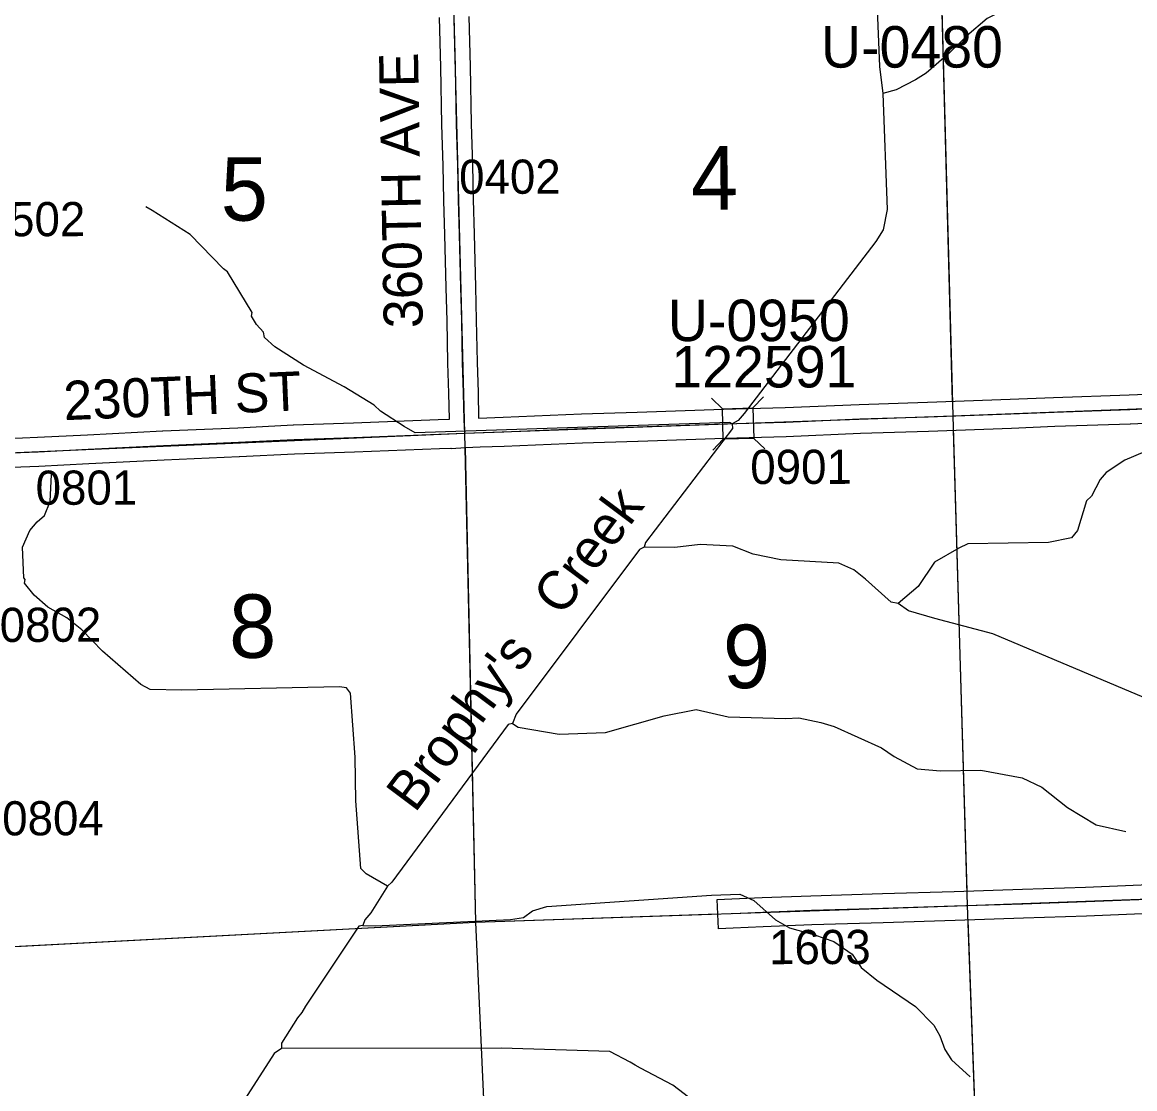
# Model space of a CAD drawing. Extents: x 128.7 to 185.5, y -21.4 to 12.6.
# Drawn here: x 159.303 to 161.583, y -9.139 to -6.954 of the extents above; entities that cross this region are included whole.
import ezdxf

# ---------------------------------------------------------------- set-up
doc = ezdxf.new("R2010")
doc.units = 0
for name, color, linetype in [('tdCoHydroRiver', 7, 'Continuous'), ('tdCoHydroTxtLg', 7, 'Continuous'), ('tdCoSecRdNmbr', 7, 'Continuous'), ('tdCoSecRdTxt', 7, 'Continuous'), ('tdCoSecRteBand', 7, 'Continuous'), ('tdCoSecRteCL', 7, 'Continuous'), ('tdCoSectLine', 7, 'Continuous'), ('tdCoSectLinePart', 7, 'Continuous'), ('tdCoSectNmbr', 7, 'Continuous'), ('tdCoStrucSec', 7, 'Continuous'), ('tdCoStrucSecCoName', 7, 'Continuous'), ('tdCoStrucSecFHWANum', 7, 'Continuous'), ('tdCoSurfGravel', 7, 'Continuous'), ('tdCoTwpBndryShd', 7, 'Continuous')]:
    doc.layers.add(name, color=color, linetype=linetype)

msp = doc.modelspace()

# ---------------------------------------------------------------- linework, layer by layer
at = {"layer": 'tdCoHydroRiver'}
for points in [[(161.0489, -6.7765), (161.06, -7.0444), (161.0668, -7.0994), (161.0753, -7.3374), (161.0673, -7.3787), (161.0524, -7.4029), (160.7825, -7.7551), (160.7704, -7.7698), (160.758, -7.7765), (160.7583, -7.786), (160.5805, -8.0197), (160.5777, -8.0292), (160.5684, -8.0343), (160.3153, -8.3717), (160.3081, -8.3909), (160.2987, -8.3928), (160.0609, -8.7154), (160.0517, -8.7236), (160.0174, -8.7785), (160.0053, -8.7932), (160.0009, -8.8044), (159.9931, -8.8062), (159.8837, -8.9696), (159.8763, -8.9825), (159.8672, -8.9938), (159.8344, -9.0455), (159.8348, -9.0566), (159.8193, -9.0666), (159.7596, -9.1603)], [(162.1605, -6.9511), (162.143, -6.947), (162.1027, -6.9248), (162.0531, -6.9062), (161.9486, -6.8974), (161.8895, -6.8807), (161.85, -6.8774), (161.7869, -6.8798), (161.7468, -6.8623), (161.6926, -6.8486), (161.5359, -6.8371), (161.4806, -6.836), (161.4169, -6.862), (161.3582, -6.9059), (161.2803, -6.946), (161.2387, -6.9812), (161.2019, -7.0177), (161.1557, -7.0579), (161.1339, -7.0716), (161.0941, -7.0924), (161.0668, -7.0994)], [(160.758, -7.7765), (160.7532, -7.7735), (160.1084, -7.7951), (160.0858, -7.7817), (160.0373, -7.7503), (160.0243, -7.7381), (159.9629, -7.7009), (159.8793, -7.6565), (159.8211, -7.6191), (159.7999, -7.5994), (159.7979, -7.5884), (159.7832, -7.5731), (159.7731, -7.5561), (159.7744, -7.5482), (159.724, -7.4648), (159.7159, -7.4587), (159.6471, -7.3886), (159.5696, -7.3393), (159.5567, -7.3319)], [(161.6031, -7.8337), (161.5627, -7.851), (161.5242, -7.8761), (161.5121, -7.8908), (161.4944, -7.9246), (161.4838, -7.9345), (161.4655, -7.9951), (161.4534, -8.0098), (161.4064, -8.0194), (161.2408, -8.0225), (161.2222, -8.031), (161.1726, -8.0598), (161.1393, -8.1101), (161.0979, -8.1447)], [(160.0517, -8.7236), (160.0082, -8.6984), (159.9968, -8.6877), (159.987, -8.5492), (159.9854, -8.4593), (159.976, -8.3286), (159.9677, -8.3178), (159.9534, -8.3152), (159.6301, -8.322), (159.5653, -8.3212), (159.546, -8.3108), (159.4678, -8.2426), (159.4252, -8.1984), (159.3943, -8.1742), (159.3557, -8.1519), (159.328, -8.1277), (159.3081, -8.1031), (159.3094, -8.0952), (159.3062, -8.0922), (159.3039, -8.0291), (159.3185, -7.9954), (159.3336, -7.9775), (159.3489, -7.9644), (159.3605, -7.9355), (159.3633, -7.8802)], [(161.6014, -8.3373), (161.2919, -8.2068), (161.1732, -8.1752), (161.119, -8.1598), (161.0979, -8.1447), (161.0836, -8.1421), (161.0314, -8.095), (161.0071, -8.0754), (160.9766, -8.0623), (160.858, -8.0555), (160.8007, -8.0433), (160.7591, -8.0275), (160.6927, -8.0235), (160.6408, -8.0301), (160.5777, -8.0292)], [(160.3081, -8.3909), (160.3194, -8.3984), (160.4036, -8.4127), (160.4982, -8.4093), (160.6185, -8.375), (160.6843, -8.3616), (160.7495, -8.3766), (160.868, -8.3803), (160.8948, -8.3793), (160.9397, -8.3886), (160.967, -8.397), (161.064, -8.4406), (161.0901, -8.4585), (161.1372, -8.4835), (161.185, -8.4879), (161.2674, -8.4863), (161.3521, -8.5019), (161.3925, -8.5208), (161.445, -8.5629), (161.5035, -8.5984), (161.5643, -8.6118)], [(160.0009, -8.8044), (160.0262, -8.805), (160.3035, -8.7919), (160.3302, -8.7878), (160.3487, -8.7745), (160.3784, -8.7656), (160.7153, -8.7425), (160.7736, -8.7404), (160.8025, -8.7535), (160.8465, -8.793), (160.8755, -8.8093), (160.9265, -8.8233), (160.9665, -8.8376), (161.0037, -8.8631), (161.0221, -8.8909), (161.0546, -8.9165), (161.1339, -8.9705), (161.1715, -9.0086), (161.1834, -9.0303), (161.1938, -9.0583), (161.2077, -9.0797), (161.2453, -9.1146)], [(161.012, -9.2259), (160.7699, -9.2093), (160.68, -9.1652), (160.6362, -9.132), (160.5702, -9.0965), (160.5589, -9.0906), (160.5492, -9.0846), (160.5074, -9.0624), (160.2846, -9.0562), (159.8348, -9.0566)]]:
    msp.add_lwpolyline(points, dxfattribs=at)
at = {"layer": 'tdCoSecRteBand'}
for points in [[(159.2414, -7.8077), (159.3343, -7.8039), (159.437, -7.7988), (159.437, -7.7988), (159.437, -7.7988), (159.5909, -7.7911), (159.591, -7.7911), (159.5911, -7.7911), (159.7453, -7.7845), (159.8586, -7.7786), (159.859, -7.7785), (159.8593, -7.7785), (159.9819, -7.7748), (160.1557, -7.7679), (160.1557, -7.7679), (160.1557, -7.7679), (160.1785, -7.767), (160.1774, -7.7138), (160.1756, -7.652), (160.1756, -7.6519), (160.1756, -7.6518), (160.1737, -7.5656), (160.1717, -7.4977), (160.1717, -7.4976), (160.1717, -7.4975), (160.1692, -7.3895), (160.1673, -7.3186), (160.1672, -7.3185), (160.1672, -7.3184), (160.1658, -7.2482), (160.1633, -7.1633), (160.1633, -7.1631), (160.1633, -7.163), (160.1611, -7.0457), (160.1584, -6.944)], [(160.2184, -6.9421), (160.2211, -7.0442), (160.2211, -7.0443), (160.2211, -7.0444), (160.2233, -7.1617), (160.2257, -7.2466), (160.2258, -7.2467), (160.2258, -7.2468), (160.2272, -7.317), (160.2292, -7.3879), (160.2292, -7.388), (160.2292, -7.3881), (160.2317, -7.496), (160.2336, -7.564), (160.2336, -7.5641), (160.2336, -7.5642), (160.2356, -7.6504), (160.2373, -7.7122), (160.2373, -7.7123), (160.2373, -7.7124), (160.2385, -7.7647)], [(160.2385, -7.7647), (160.2886, -7.7628), (160.4491, -7.7561), (160.4493, -7.7561), (160.4495, -7.7561), (160.5631, -7.7529), (160.7403, -7.7467), (160.7404, -7.7467), (160.7405, -7.7467), (160.8665, -7.7433), (161.0182, -7.7366), (161.0183, -7.7366), (161.0185, -7.7366), (161.1583, -7.7322), (161.3278, -7.726), (161.4165, -7.7223), (161.4166, -7.7223), (161.4167, -7.7223), (161.5715, -7.7171), (161.7393, -7.71)], [(161.7416, -7.7699), (161.5739, -7.7771), (161.5738, -7.7771), (161.5736, -7.7771), (161.4189, -7.7823), (161.3302, -7.786), (161.3301, -7.786), (161.3301, -7.786), (161.1604, -7.7921), (161.1603, -7.7921), (161.1603, -7.7921), (161.0206, -7.7966), (160.8689, -7.8032), (160.8686, -7.8032), (160.8684, -7.8032), (160.7422, -7.8067), (160.565, -7.8128), (160.5649, -7.8128), (160.5648, -7.8129), (160.4514, -7.8161), (160.291, -7.8227), (160.291, -7.8227), (160.2909, -7.8227), (160.2413, -7.8246), (160.2117, -7.8258), (160.182, -7.8276), (160.182, -7.8269), (160.1814, -7.827), (160.158, -7.8279), (159.9842, -7.8348), (159.984, -7.8348), (159.9839, -7.8348), (159.8614, -7.8385), (159.7483, -7.8444), (159.7482, -7.8444), (159.748, -7.8444), (159.5938, -7.8511), (159.44, -7.8587), (159.3372, -7.8639), (159.337, -7.8639), (159.3369, -7.8639), (159.2434, -7.8677)], [(161.6641, -8.7782), (161.4843, -8.7856), (161.4842, -8.7856), (161.4841, -8.7856), (161.3546, -8.7898), (161.2148, -8.7945), (161.2148, -8.7945), (161.2147, -8.7945), (161.0675, -8.7989), (160.9214, -8.8034), (160.8217, -8.8071), (160.7601, -8.8098), (160.7302, -8.8111), (160.7275, -8.7512), (160.7575, -8.7498), (160.8192, -8.7471), (160.8193, -8.7471), (160.8194, -8.7471), (160.9192, -8.7434), (160.9193, -8.7434), (160.9194, -8.7434), (161.0657, -8.739), (161.0657, -8.739), (161.0657, -8.739), (161.2129, -8.7345), (161.3526, -8.7299), (161.3526, -8.7299), (161.3527, -8.7299), (161.482, -8.7257), (161.6616, -8.7183)]]:
    msp.add_lwpolyline(points, dxfattribs=at)
at = {"layer": 'tdCoSecRteCL'}
for points in [[(160.2102, -7.7958), (160.2086, -7.7685), (160.2074, -7.7131), (160.2056, -7.6512), (160.2037, -7.5648), (160.2017, -7.4968), (160.1992, -7.3888), (160.1972, -7.3177), (160.1958, -7.2475), (160.1933, -7.1624), (160.1911, -7.045), (160.1884, -6.9429), (160.1859, -6.8884), (160.1847, -6.8504), (160.1845, -6.814)], [(160.2102, -7.7958), (160.2898, -7.7927), (160.4503, -7.7861), (160.564, -7.7829), (160.7413, -7.7767), (160.8676, -7.7732), (161.0195, -7.7666), (161.1593, -7.7621), (161.329, -7.756), (161.4178, -7.7523), (161.5726, -7.7471), (161.7406, -7.74), (161.8249, -7.7375), (162.0042, -7.7303), (162.2128, -7.7219)], [(159.2123, -7.8386), (159.2269, -7.8383), (159.3357, -7.8339), (159.4385, -7.8287), (159.5924, -7.8211), (159.7467, -7.8144), (159.8602, -7.8085), (159.983, -7.8048), (160.1569, -7.7979), (160.2102, -7.7958)], [(160.7588, -8.7798), (160.8205, -8.7771), (160.9203, -8.7734), (161.0666, -8.769), (161.2138, -8.7645), (161.3536, -8.7598), (161.4831, -8.7556), (161.6629, -8.7482), (161.797, -8.7428), (161.8999, -8.7384), (162.0774, -8.7315), (162.1662, -8.7293), (162.2465, -8.7266)]]:
    msp.add_lwpolyline(points, dxfattribs=at)
at = {"layer": 'tdCoSectLine'}
for points in [[(161.1834, -6.7764), (161.2099, -7.7602)], [(160.1841, -6.814), (160.2098, -7.7958)], [(161.2099, -7.7602), (162.2124, -7.7219)], [(160.2098, -7.7958), (161.2099, -7.7602)], [(161.2099, -7.7602), (161.2396, -8.7636)], [(159.2119, -7.8386), (160.2098, -7.7958)], [(160.2098, -7.7958), (160.2321, -8.7974)], [(161.2396, -8.7636), (162.2462, -8.7266)], [(160.2321, -8.7974), (161.2396, -8.7636)], [(161.2396, -8.7636), (161.2763, -9.763)], [(159.2447, -8.8495), (160.2321, -8.7974)], [(160.2321, -8.7974), (160.2774, -9.7941)]]:
    msp.add_lwpolyline(points, dxfattribs=at)
at = {"layer": 'tdCoSectLinePart'}
for points in [[(161.1842, -6.8059), (161.209, -7.7299)], [(161.2107, -7.7898), (161.2387, -8.7333)], [(160.2105, -7.8257), (160.2321, -8.7974)], [(159.2751, -8.8479), (160.2321, -8.7974)], [(160.2321, -8.7974), (160.7285, -8.7807)], [(160.2321, -8.7974), (160.2774, -9.7941)], [(161.2407, -8.7933), (161.2763, -9.763)]]:
    msp.add_lwpolyline(points, dxfattribs=at)
at = {"layer": 'tdCoStrucSec'}
for p, q in [((160.7381, -7.7455), (160.7153, -7.7239)), ((160.8006, -7.7438), (160.8222, -7.721)), ((160.7398, -7.808), (160.7182, -7.8308)), ((160.8023, -7.8063), (160.8251, -7.8278))]:
    msp.add_line(p, q, dxfattribs=at)
msp.add_lwpolyline([(160.7381, -7.7455), (160.8006, -7.7438), (160.8023, -7.8063), (160.7398, -7.808)], close=True, dxfattribs=at)
at = {"layer": 'tdCoSurfGravel'}
for points in [[(160.2102, -7.7958), (160.2086, -7.7685), (160.2074, -7.7131), (160.2056, -7.6512), (160.2037, -7.5648), (160.2017, -7.4968), (160.1992, -7.3888), (160.1972, -7.3177), (160.1958, -7.2475), (160.1933, -7.1624), (160.1911, -7.045), (160.1884, -6.9429), (160.1859, -6.8884), (160.1847, -6.8504), (160.1845, -6.814)], [(159.2123, -7.8386), (159.2269, -7.8383), (159.3357, -7.8339), (159.4385, -7.8287), (159.5924, -7.8211), (159.7467, -7.8144), (159.8602, -7.8085), (159.983, -7.8048), (160.1569, -7.7979), (160.2102, -7.7958), (160.2898, -7.7927), (160.4503, -7.7861), (160.564, -7.7829), (160.7413, -7.7767), (160.8676, -7.7732), (161.0195, -7.7666), (161.1593, -7.7621), (161.329, -7.756), (161.4178, -7.7523), (161.5726, -7.7471), (161.7406, -7.74), (161.8249, -7.7375), (162.0042, -7.7303), (162.2128, -7.7219)], [(160.7588, -8.7798), (160.8205, -8.7771), (160.9203, -8.7734), (161.0666, -8.769), (161.2138, -8.7645), (161.3536, -8.7598), (161.4831, -8.7556), (161.6629, -8.7482), (161.797, -8.7428), (161.8999, -8.7384), (162.0774, -8.7315), (162.1662, -8.7293), (162.2465, -8.7266)]]:
    msp.add_lwpolyline(points, dxfattribs=at)
at = {"layer": 'tdCoTwpBndryShd'}
msp.add_lwpolyline([(158.2224, -7.8865), (159.2119, -7.8386), (160.2098, -7.7958), (161.2099, -7.7602), (162.2124, -7.7219), (162.2462, -8.7266), (162.2811, -9.726), (162.3153, -10.7365), (162.3554, -11.7411), (162.3929, -12.7458), (162.4252, -13.7587), (162.4594, -14.7462), (162.4837, -15.492)], dxfattribs=at)

# ---------------------------------------------------------------- texts
at = {"layer": 'tdCoHydroTxtLg'}
msp.add_text("Brophy's   Creek", height=0.08, rotation=53.1857, dxfattribs=at).set_placement((160.108, -8.5755))
at = {"layer": 'tdCoSecRdNmbr'}
for s, rotation, p in [('0402', 0.1206, (160.1985, -7.3054)), ('0502', 0.1198, (159.2243, -7.3924)), ('0901', 0.121, (160.7951, -7.8999)), ('0801', 0.1199, (159.3307, -7.9425)), ('0802', 0.1198, (159.2571, -8.2235)), ('0804', 0.1198, (159.2622, -8.6199)), ('1603', 0.121, (160.8337, -8.8838))]:
    msp.add_text(s, height=0.07, rotation=rotation, dxfattribs=at).set_placement(p)
at = {"layer": 'tdCoSecRdTxt'}
for s, rotation, p in [('360TH AVE', 91, (160.1241, -7.5799)), ('230TH ST', 2.4167, (159.3893, -7.7692))]:
    msp.add_text(s, height=0.08, rotation=rotation, dxfattribs=at).set_placement(p)
at = {"layer": 'tdCoSectNmbr'}
for s, rotation, p in [('4', 0.1209, (160.6738, -7.3376)), ('5', 0.1202, (159.7101, -7.3603)), ('8', 0.1201, (159.7272, -8.2562)), ('9', 0.1209, (160.7391, -8.3182))]:
    msp.add_text(s, height=0.13, rotation=rotation, dxfattribs=at).set_placement(p)
at = {"layer": 'tdCoStrucSecCoName'}
for s, p in [('U-0480', (160.94, -7.0466)), ('U-0950', (160.6262, -7.6071))]:
    msp.add_text(s, height=0.085, dxfattribs=at).set_placement(p)
at = {"layer": 'tdCoStrucSecFHWANum'}
msp.add_text('122591', height=0.085, dxfattribs=at).set_placement((160.6333, -7.702))

doc.saveas('drawing.dxf')
